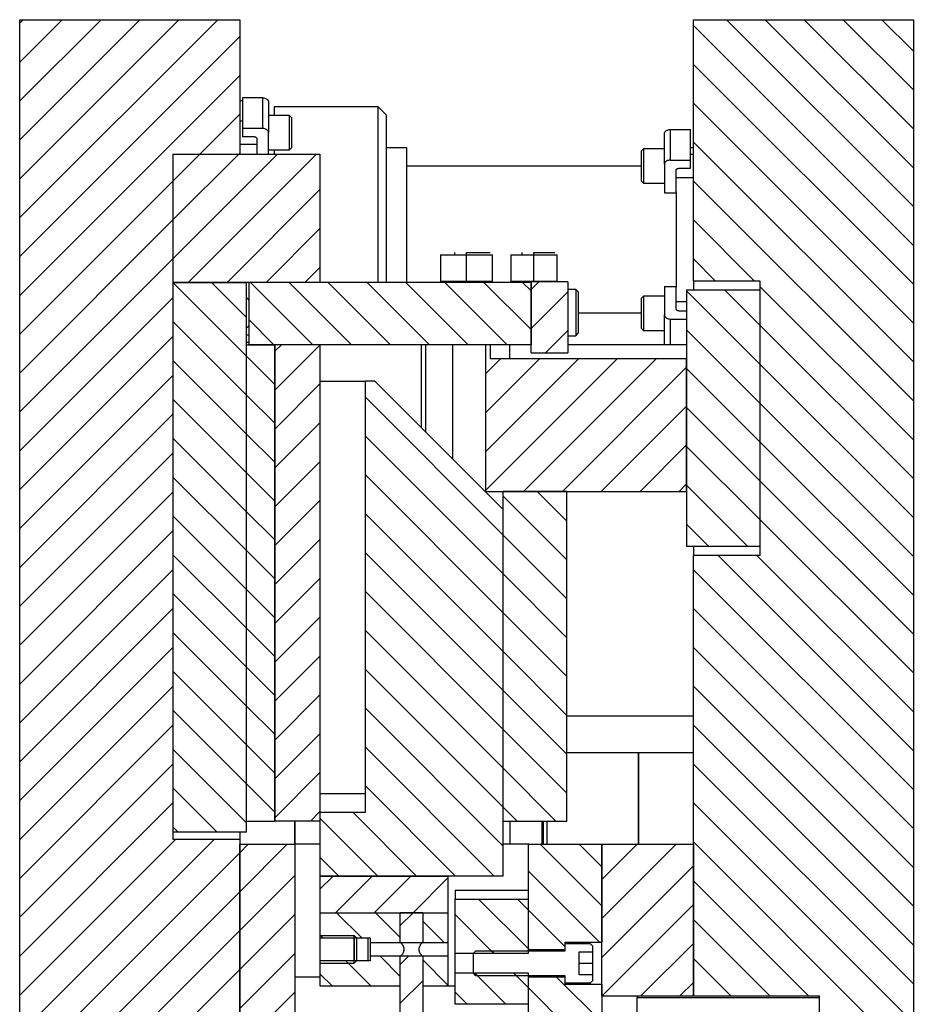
# Model space of a CAD drawing. Header units: inches. Extents: x 3 to 289, y 4 to 291.
# Tile 591 of 634: x 183 to 196, y 173 to 186. Entities that reach past the tile are written whole.
import ezdxf

# ---------------------------------------------------------------- set-up
doc = ezdxf.new("R2010")
doc.units = ezdxf.units.IN
doc.header["$LTSCALE"] = 0.5
doc.header["$MEASUREMENT"] = 0
doc.layers.add('MFB', color=7, linetype='Continuous')

msp = doc.modelspace()

# ---------------------------------------------------------------- linework, layer by layer
at = {"layer": 'MFB', "color": 254, "linetype": 'Continuous'}
for p, q in [((183.443, 186.333), (183.491, 186.382)), ((183.443, 185.803), (184.021, 186.382)), ((183.443, 185.273), (184.552, 186.382)), ((183.443, 184.742), (185.082, 186.382)), ((183.443, 184.212), (185.612, 186.382)), ((183.443, 183.682), (186.143, 186.382)), ((183.443, 186.333), (183.491, 186.382)), ((183.443, 185.803), (184.021, 186.382)), ((183.443, 185.273), (184.552, 186.382)), ((183.443, 184.742), (185.082, 186.382)), ((183.443, 184.212), (185.612, 186.382)), ((183.443, 183.682), (186.143, 186.382)), ((183.443, 186.382), (186.443, 186.382)), ((183.443, 162.553), (183.443, 186.382)), ((186.443, 186.382), (186.443, 184.548)), ((192.631, 186.382), (195.631, 186.382)), ((192.631, 182.821), (192.631, 186.382)), ((195.631, 183.833), (193.081, 186.382)), ((195.631, 183.833), (193.081, 186.382)), ((195.631, 184.363), (193.612, 186.382)), ((195.631, 184.363), (193.612, 186.382)), ((195.631, 184.894), (194.142, 186.382)), ((195.631, 184.894), (194.142, 186.382)), ((195.631, 185.424), (194.672, 186.382)), ((195.631, 185.424), (194.672, 186.382)), ((195.631, 185.954), (195.203, 186.382)), ((195.631, 185.954), (195.203, 186.382)), ((195.631, 186.382), (195.631, 172.427)), ((195.631, 183.303), (192.631, 186.303)), ((195.631, 183.303), (192.631, 186.303)), ((183.443, 183.152), (186.443, 186.152)), ((183.443, 183.152), (186.443, 186.152)), ((195.631, 182.772), (192.631, 185.772)), ((195.631, 182.772), (192.631, 185.772)), ((183.443, 182.621), (186.443, 185.621)), ((183.443, 182.621), (186.443, 185.621)), ((195.631, 182.242), (192.631, 185.242)), ((195.631, 182.242), (192.631, 185.242)), ((185.9, 184.548), (186.443, 185.091)), ((185.9, 184.548), (186.443, 185.091)), ((195.631, 181.712), (192.631, 184.712)), ((195.631, 181.712), (192.631, 184.712)), ((185.537, 184.548), (186.443, 184.548)), ((185.537, 175.198), (185.537, 184.548)), ((186.43, 184.548), (186.443, 184.561)), ((186.43, 184.548), (186.443, 184.561)), ((183.443, 182.091), (185.537, 184.185)), ((183.443, 182.091), (185.537, 184.185)), ((195.631, 181.181), (192.631, 184.181)), ((195.631, 181.181), (192.631, 184.181)), ((183.443, 181.561), (185.537, 183.655)), ((183.443, 181.561), (185.537, 183.655)), ((193.46, 182.821), (192.631, 183.651)), ((193.46, 182.821), (192.631, 183.651)), ((183.443, 181.03), (185.537, 183.124)), ((183.443, 181.03), (185.537, 183.124)), ((192.93, 182.821), (192.631, 183.121)), ((192.93, 182.821), (192.631, 183.121)), ((192.631, 182.821), (193.539, 182.821)), ((192.631, 182.821), (192.631, 182.696)), ((193.539, 182.821), (193.539, 179.071)), ((195.631, 180.651), (193.539, 182.743)), ((195.631, 180.651), (193.539, 182.743)), ((183.443, 180.5), (185.537, 182.594)), ((183.443, 180.5), (185.537, 182.594)), ((195.631, 180.121), (193.539, 182.213)), ((195.631, 180.121), (193.539, 182.213)), ((183.443, 179.97), (185.537, 182.064)), ((183.443, 179.97), (185.537, 182.064)), ((195.631, 179.59), (193.539, 181.682)), ((195.631, 179.59), (193.539, 181.682)), ((183.443, 179.439), (185.537, 181.533)), ((183.443, 179.439), (185.537, 181.533)), ((195.631, 179.06), (193.539, 181.152)), ((195.631, 179.06), (193.539, 181.152)), ((183.443, 178.909), (185.537, 181.003)), ((183.443, 178.909), (185.537, 181.003)), ((195.631, 178.53), (193.539, 180.622)), ((195.631, 178.53), (193.539, 180.622)), ((183.443, 178.379), (185.537, 180.473)), ((183.443, 178.379), (185.537, 180.473)), ((195.631, 177.999), (193.539, 180.091)), ((195.631, 177.999), (193.539, 180.091)), ((183.443, 177.848), (185.537, 179.942)), ((183.443, 177.848), (185.537, 179.942)), ((195.631, 177.469), (193.539, 179.561)), ((195.631, 177.469), (193.539, 179.561)), ((183.443, 177.318), (185.537, 179.412)), ((183.443, 177.318), (185.537, 179.412)), ((192.631, 179.196), (192.631, 179.071)), ((193.539, 179.071), (192.631, 179.071)), ((192.631, 173.063), (192.631, 179.071)), ((195.631, 176.408), (192.968, 179.071)), ((195.631, 176.408), (192.968, 179.071)), ((195.631, 176.939), (193.498, 179.071)), ((195.631, 176.939), (193.498, 179.071)), ((183.443, 176.788), (185.537, 178.882)), ((183.443, 176.788), (185.537, 178.882)), ((195.631, 175.878), (192.631, 178.878)), ((195.631, 175.878), (192.631, 178.878)), ((183.443, 176.257), (185.537, 178.351)), ((183.443, 176.257), (185.537, 178.351)), ((195.631, 175.348), (192.631, 178.348)), ((195.631, 175.348), (192.631, 178.348)), ((183.443, 175.727), (185.537, 177.821)), ((183.443, 175.727), (185.537, 177.821)), ((195.631, 174.817), (192.631, 177.817)), ((195.631, 174.817), (192.631, 177.817)), ((183.443, 175.197), (185.537, 177.291)), ((183.443, 175.197), (185.537, 177.291)), ((195.631, 174.287), (192.631, 177.287)), ((195.631, 174.287), (192.631, 177.287)), ((183.443, 174.666), (185.537, 176.76)), ((183.443, 174.666), (185.537, 176.76)), ((195.631, 173.757), (192.631, 176.757)), ((195.631, 173.757), (192.631, 176.757)), ((183.443, 174.136), (185.537, 176.23)), ((183.443, 174.136), (185.537, 176.23)), ((195.631, 173.226), (192.631, 176.226)), ((195.631, 173.226), (192.631, 176.226)), ((183.443, 173.606), (185.537, 175.7)), ((183.443, 173.606), (185.537, 175.7)), ((195.631, 172.696), (192.631, 175.696)), ((195.631, 172.696), (192.631, 175.696)), ((183.443, 173.075), (185.566, 175.198)), ((183.443, 172.545), (186.096, 175.198)), ((183.443, 173.075), (185.566, 175.198)), ((183.443, 172.545), (186.096, 175.198)), ((186.443, 175.198), (185.537, 175.198)), ((186.443, 175.298), (186.443, 175.198)), ((186.443, 175.198), (186.443, 165.382)), ((195.369, 172.427), (192.631, 175.166)), ((195.369, 172.427), (192.631, 175.166)), ((183.443, 172.015), (186.443, 175.015)), ((183.443, 172.015), (186.443, 175.015)), ((194.203, 173.063), (192.631, 174.635)), ((194.203, 173.063), (192.631, 174.635)), ((183.443, 171.484), (186.443, 174.484)), ((183.443, 171.484), (186.443, 174.484)), ((193.672, 173.063), (192.631, 174.105)), ((193.672, 173.063), (192.631, 174.105)), ((183.443, 170.954), (186.443, 173.954)), ((183.443, 170.954), (186.443, 173.954)), ((193.142, 173.063), (192.631, 173.575)), ((193.142, 173.063), (192.631, 173.575)), ((183.443, 170.424), (186.443, 173.424)), ((183.443, 170.424), (186.443, 173.424)), ((192.631, 173.063), (194.345, 173.063)), ((194.345, 173.063), (194.345, 172.308))]:
    msp.add_line(p, q, dxfattribs=at)
at = {"layer": 'MFB', "color": 136, "linetype": 'Continuous'}
for p, q in [((186.482, 185.274), (186.443, 185.274)), ((186.915, 185.195), (186.915, 185.075)), ((188.334, 185.195), (186.915, 185.195)), ((188.334, 182.798), (188.334, 185.195)), ((188.443, 185.086), (188.334, 185.195)), ((188.443, 185.086), (188.443, 182.798)), ((186.915, 184.606), (186.915, 184.548)), ((192.631, 184.632), (192.591, 184.632)), ((191.925, 184.382), (188.724, 184.382)), ((192.395, 184.032), (192.395, 182.732)), ((191.06, 182.382), (191.925, 182.382))]:
    msp.add_line(p, q, dxfattribs=at)
at = {"layer": 'MFB', "color": 2, "linetype": 'Continuous'}
for p, q in [((186.482, 185.314), (186.482, 184.897)), ((186.757, 185.314), (186.482, 185.314)), ((186.757, 185.314), (186.771, 185.314)), ((186.771, 185.314), (186.784, 185.311)), ((186.784, 185.311), (186.797, 185.307)), ((186.797, 185.307), (186.808, 185.301)), ((186.808, 185.301), (186.818, 185.295)), ((186.818, 185.295), (186.825, 185.287)), ((186.825, 185.287), (186.831, 185.278)), ((186.831, 185.278), (186.835, 185.268)), ((186.835, 185.268), (186.836, 185.259)), ((186.836, 185.259), (186.836, 184.841)), ((186.757, 184.897), (186.482, 184.897)), ((186.482, 184.897), (186.482, 184.786)), ((186.771, 184.896), (186.757, 184.897)), ((186.784, 184.894), (186.771, 184.896)), ((186.797, 184.889), (186.784, 184.894)), ((186.808, 184.884), (186.797, 184.889)), ((186.818, 184.877), (186.808, 184.884)), ((186.825, 184.869), (186.818, 184.877)), ((186.831, 184.86), (186.825, 184.869)), ((186.835, 184.851), (186.831, 184.86)), ((186.836, 184.841), (186.835, 184.851)), ((192.242, 184.847), (192.248, 184.856)), ((192.248, 184.856), (192.255, 184.864)), ((192.255, 184.864), (192.265, 184.871)), ((192.265, 184.871), (192.276, 184.876)), ((192.276, 184.876), (192.289, 184.88)), ((192.289, 184.88), (192.302, 184.883)), ((192.302, 184.883), (192.316, 184.884)), ((192.316, 184.884), (192.591, 184.884)), ((192.591, 184.466), (192.591, 184.884)), ((186.639, 184.786), (186.482, 184.786)), ((186.639, 184.786), (186.646, 184.785)), ((186.646, 184.785), (186.653, 184.784)), ((186.653, 184.784), (186.659, 184.782)), ((186.659, 184.782), (186.664, 184.779)), ((186.664, 184.779), (186.669, 184.776)), ((186.669, 184.776), (186.673, 184.772)), ((186.673, 184.772), (186.676, 184.767)), ((186.676, 184.767), (186.678, 184.762)), ((186.678, 184.762), (186.679, 184.758)), ((186.679, 184.758), (186.679, 184.548)), ((186.836, 184.548), (186.836, 184.841)), ((192.237, 184.828), (192.238, 184.838)), ((192.237, 184.41), (192.237, 184.828)), ((192.238, 184.838), (192.242, 184.847)), ((192.265, 184.453), (192.255, 184.446)), ((192.276, 184.459), (192.265, 184.453)), ((192.289, 184.463), (192.276, 184.459)), ((192.302, 184.465), (192.289, 184.463)), ((192.316, 184.466), (192.302, 184.465)), ((192.316, 184.466), (192.591, 184.466)), ((192.591, 184.355), (192.591, 184.466)), ((192.238, 184.42), (192.237, 184.41)), ((192.237, 184.41), (192.237, 184.021)), ((192.242, 184.429), (192.238, 184.42)), ((192.248, 184.438), (192.242, 184.429)), ((192.255, 184.446), (192.248, 184.438)), ((192.395, 184.332), (192.397, 184.336)), ((192.395, 184.327), (192.395, 184.332)), ((192.395, 184.032), (192.395, 184.327)), ((192.397, 184.336), (192.4, 184.341)), ((192.4, 184.341), (192.404, 184.345)), ((192.404, 184.345), (192.409, 184.348)), ((192.409, 184.348), (192.414, 184.351)), ((192.414, 184.351), (192.42, 184.353)), ((192.42, 184.353), (192.427, 184.354)), ((192.427, 184.354), (192.434, 184.355)), ((192.434, 184.355), (192.591, 184.355)), ((192.237, 184.021), (192.395, 184.021)), ((192.237, 182.744), (192.395, 182.744)), ((192.237, 182.744), (192.237, 182.354)), ((192.395, 182.437), (192.395, 182.732)), ((192.395, 182.433), (192.395, 182.437)), ((192.397, 182.428), (192.395, 182.433)), ((192.237, 181.946), (192.237, 182.354)), ((192.237, 182.354), (192.238, 182.344)), ((192.238, 182.344), (192.242, 182.335)), ((192.242, 182.335), (192.248, 182.326)), ((192.248, 182.326), (192.255, 182.318)), ((192.255, 182.318), (192.265, 182.311)), ((192.265, 182.311), (192.276, 182.306)), ((192.276, 182.306), (192.289, 182.302)), ((192.289, 182.302), (192.302, 182.299)), ((192.302, 182.299), (192.316, 182.298)), ((192.316, 182.298), (192.539, 182.298)), ((192.4, 182.424), (192.397, 182.428)), ((192.404, 182.42), (192.4, 182.424)), ((192.409, 182.416), (192.404, 182.42)), ((192.414, 182.413), (192.409, 182.416)), ((192.42, 182.411), (192.414, 182.413)), ((192.427, 182.41), (192.42, 182.411)), ((192.434, 182.41), (192.427, 182.41)), ((192.434, 182.41), (192.539, 182.41)), ((186.572, 181.979), (186.537, 181.979)), ((187.537, 173.886), (188.005, 173.886)), ((188.005, 173.511), (188.005, 173.886)), ((188.037, 173.854), (188.005, 173.886)), ((188.037, 173.854), (188.037, 173.542)), ((187.537, 173.511), (188.005, 173.511)), ((188.037, 173.542), (188.005, 173.511))]:
    msp.add_line(p, q, dxfattribs=at)
at = {"layer": 'MFB', "color": 4, "linetype": 'Continuous'}
for p, q in [((186.757, 184.897), (186.757, 185.314)), ((192.316, 184.884), (192.316, 184.466)), ((189.537, 182.81), (189.537, 183.173)), ((190.457, 182.81), (190.457, 183.173)), ((192.316, 182.298), (192.316, 181.946)), ((188.157, 175.818), (187.537, 175.818)), ((189.381, 174.507), (190.381, 174.507)), ((188.005, 173.854), (188.005, 173.542)), ((187.193, 173.323), (187.537, 173.323)), ((189.287, 173.198), (189.381, 173.198))]:
    msp.add_line(p, q, dxfattribs=at)
at = {"layer": 'MFB', "color": 132, "linetype": 'Continuous'}
for p, q in [((186.482, 184.997), (186.443, 184.997)), ((187.121, 185.075), (186.836, 185.075)), ((187.121, 184.606), (187.121, 185.075)), ((187.149, 185.047), (187.121, 185.075)), ((187.149, 185.047), (187.149, 184.634)), ((186.443, 184.684), (186.679, 184.684)), ((186.836, 184.606), (187.121, 184.606)), ((187.121, 184.606), (187.149, 184.634)), ((191.952, 184.622), (191.925, 184.594)), ((191.925, 184.181), (191.925, 184.594)), ((191.952, 184.622), (191.952, 184.153)), ((192.237, 184.622), (191.952, 184.622)), ((192.631, 184.544), (192.591, 184.544)), ((191.925, 184.181), (191.952, 184.153)), ((192.395, 184.231), (192.631, 184.231)), ((191.952, 184.153), (192.237, 184.153)), ((191.952, 182.611), (191.925, 182.583)), ((191.925, 182.17), (191.925, 182.583)), ((191.952, 182.611), (191.952, 182.142)), ((192.237, 182.611), (191.952, 182.611)), ((192.539, 182.533), (192.395, 182.533)), ((191.925, 182.17), (191.952, 182.142)), ((186.572, 182.08), (186.537, 182.08)), ((191.952, 182.142), (192.237, 182.142)), ((190.907, 176.382), (191.881, 176.382)), ((191.881, 176.382), (191.881, 175.132)), ((190.631, 175.448), (190.631, 175.132)), ((191.381, 174.649), (191.863, 175.132)), ((191.381, 174.119), (192.394, 175.132)), ((191.381, 174.649), (191.863, 175.132)), ((191.381, 174.119), (192.394, 175.132)), ((191.381, 175.132), (192.631, 175.132)), ((191.381, 173.063), (191.381, 175.132)), ((192.631, 175.132), (192.631, 173.063)), ((191.381, 173.589), (192.631, 174.839)), ((191.381, 173.589), (192.631, 174.839)), ((191.386, 173.063), (192.631, 174.308)), ((191.386, 173.063), (192.631, 174.308)), ((190.881, 173.678), (190.881, 173.778)), ((190.881, 173.778), (191.224, 173.778)), ((191.224, 173.778), (191.256, 173.745)), ((191.256, 173.745), (191.256, 173.663)), ((191.916, 173.063), (192.631, 173.778)), ((191.916, 173.063), (192.631, 173.778)), ((189.631, 173.644), (189.662, 173.678)), ((189.631, 173.371), (189.631, 173.644)), ((189.662, 173.678), (190.881, 173.678)), ((191.074, 173.663), (191.256, 173.663)), ((191.074, 173.351), (191.074, 173.663)), ((191.256, 173.663), (191.256, 173.507)), ((191.256, 173.507), (191.074, 173.507)), ((191.256, 173.507), (191.256, 173.351)), ((189.662, 173.336), (189.631, 173.371)), ((190.881, 173.336), (189.662, 173.336)), ((190.881, 173.236), (190.881, 173.336)), ((191.256, 173.351), (191.074, 173.351)), ((191.256, 173.351), (191.256, 173.269)), ((191.224, 173.236), (190.881, 173.236)), ((191.256, 173.269), (191.224, 173.236)), ((192.446, 173.063), (192.631, 173.248)), ((192.446, 173.063), (192.631, 173.248)), ((191.381, 173.063), (192.631, 173.063))]:
    msp.add_line(p, q, dxfattribs=at)
at = {"layer": 'MFB', "color": 96, "linetype": 'Continuous'}
for p, q in [((188.724, 184.632), (188.443, 184.632)), ((188.724, 182.798), (188.724, 184.632)), ((191.865, 173.063), (191.865, 173.042)), ((191.865, 173.042), (194.345, 173.042)), ((191.865, 172.536), (191.865, 173.042)), ((194.345, 173.042), (194.345, 172.265))]:
    msp.add_line(p, q, dxfattribs=at)
at = {"layer": 'MFB', "color": 9, "linetype": 'Continuous'}
for p, q in [((185.537, 184.185), (185.9, 184.548)), ((185.537, 183.655), (186.43, 184.548)), ((185.537, 183.124), (186.961, 184.548)), ((185.537, 184.185), (185.9, 184.548)), ((185.537, 183.655), (186.43, 184.548)), ((185.537, 183.124), (186.961, 184.548)), ((185.537, 182.798), (185.537, 184.548)), ((185.537, 184.548), (187.537, 184.548)), ((185.741, 182.798), (187.491, 184.548)), ((185.741, 182.798), (187.491, 184.548)), ((187.537, 184.548), (187.537, 182.798)), ((186.271, 182.798), (187.537, 184.064)), ((186.271, 182.798), (187.537, 184.064)), ((186.802, 182.798), (187.537, 183.533)), ((186.802, 182.798), (187.537, 183.533)), ((189.182, 183.173), (189.537, 183.173)), ((189.182, 183.173), (189.182, 182.81)), ((189.377, 183.173), (189.377, 183.204)), ((189.537, 183.204), (189.859, 183.204)), ((189.537, 183.173), (189.537, 183.204)), ((189.537, 183.173), (189.891, 183.173)), ((189.696, 183.173), (189.891, 183.173)), ((189.891, 182.81), (189.891, 183.173)), ((190.142, 183.173), (190.457, 183.173)), ((190.142, 183.173), (190.142, 182.81)), ((190.297, 183.173), (190.297, 183.204)), ((190.457, 183.204), (190.74, 183.204)), ((190.457, 183.173), (190.457, 183.204)), ((190.457, 183.173), (190.772, 183.173)), ((190.616, 183.173), (190.772, 183.173)), ((190.772, 182.81), (190.772, 183.173)), ((187.332, 182.798), (187.537, 183.003)), ((187.332, 182.798), (187.537, 183.003)), ((185.537, 175.298), (185.537, 182.798)), ((185.537, 182.798), (186.537, 182.798)), ((187.537, 182.798), (185.537, 182.798)), ((186.537, 181.79), (185.537, 182.79)), ((186.537, 181.79), (185.537, 182.79)), ((186.537, 182.32), (186.059, 182.798)), ((186.537, 182.32), (186.059, 182.798)), ((186.537, 175.298), (186.537, 182.798)), ((186.572, 181.948), (186.572, 182.798)), ((190.417, 182.798), (186.572, 182.798)), ((187.439, 181.948), (186.589, 182.798)), ((187.439, 181.948), (186.589, 182.798)), ((187.969, 181.948), (187.119, 182.798)), ((187.969, 181.948), (187.119, 182.798)), ((188.5, 181.948), (187.65, 182.798)), ((188.5, 181.948), (187.65, 182.798)), ((189.03, 181.948), (188.18, 182.798)), ((189.03, 181.948), (188.18, 182.798)), ((189.56, 181.948), (188.71, 182.798)), ((189.56, 181.948), (188.71, 182.798)), ((189.537, 182.81), (189.182, 182.81)), ((190.091, 181.948), (189.241, 182.798)), ((190.091, 181.948), (189.241, 182.798)), ((189.891, 182.81), (189.537, 182.81)), ((190.417, 182.153), (189.771, 182.798)), ((190.417, 182.153), (189.771, 182.798)), ((190.457, 182.81), (190.142, 182.81)), ((190.417, 182.683), (190.301, 182.798)), ((190.417, 182.683), (190.301, 182.798)), ((190.417, 182.701), (190.522, 182.806)), ((190.417, 182.701), (190.522, 182.806)), ((190.917, 182.806), (190.417, 182.806)), ((190.417, 181.836), (190.417, 182.806)), ((190.417, 182.798), (190.417, 181.948)), ((190.772, 182.81), (190.457, 182.81)), ((190.917, 182.806), (190.917, 181.836)), ((191.029, 182.702), (190.917, 182.702)), ((191.029, 182.701), (190.917, 182.701)), ((191.029, 182.702), (191.029, 182.701)), ((191.06, 182.67), (191.029, 182.702)), ((191.029, 182.701), (191.029, 182.071)), ((191.06, 182.67), (191.029, 182.701)), ((190.417, 182.171), (190.917, 182.671)), ((190.417, 182.171), (190.917, 182.671)), ((191.06, 182.67), (191.06, 182.103)), ((191.06, 182.67), (191.06, 182.67)), ((192.539, 182.696), (192.539, 179.196)), ((192.539, 182.696), (193.539, 182.696)), ((193.539, 181.682), (192.539, 182.682)), ((193.539, 181.682), (192.539, 182.682)), ((193.539, 182.213), (193.055, 182.696)), ((193.539, 182.213), (193.055, 182.696)), ((193.539, 182.696), (193.539, 179.196)), ((186.537, 181.26), (185.537, 182.26)), ((186.537, 181.26), (185.537, 182.26)), ((186.909, 181.948), (186.572, 182.285)), ((186.909, 181.948), (186.572, 182.285)), ((190.613, 181.836), (190.917, 182.14)), ((190.613, 181.836), (190.917, 182.14)), ((190.917, 182.071), (191.029, 182.071)), ((191.029, 182.071), (191.06, 182.103)), ((193.539, 181.152), (192.539, 182.152)), ((193.539, 181.152), (192.539, 182.152)), ((186.537, 181.948), (186.922, 181.948)), ((186.537, 175.448), (186.537, 181.948)), ((190.417, 181.948), (186.572, 181.948)), ((186.922, 181.935), (186.909, 181.948)), ((186.922, 181.935), (186.909, 181.948)), ((186.922, 181.858), (187.012, 181.948)), ((186.922, 181.858), (187.012, 181.948)), ((186.922, 175.448), (186.922, 181.948)), ((187.537, 181.948), (186.922, 181.948)), ((186.922, 181.948), (186.922, 175.448)), ((186.922, 181.327), (187.537, 181.942)), ((186.922, 181.327), (187.537, 181.942)), ((187.537, 181.948), (187.537, 175.568)), ((188.919, 181.946), (188.919, 180.816)), ((188.979, 181.946), (188.919, 181.946)), ((188.979, 181.946), (188.979, 180.756)), ((189.345, 181.946), (188.979, 181.946)), ((189.345, 181.946), (189.345, 180.39)), ((189.797, 181.946), (189.345, 181.946)), ((189.799, 181.946), (189.797, 181.946)), ((189.799, 179.946), (189.799, 181.946)), ((189.859, 181.946), (189.799, 181.946)), ((189.859, 181.946), (189.859, 181.756)), ((190.123, 181.946), (189.859, 181.946)), ((190.037, 181.948), (190.037, 181.946)), ((190.123, 181.946), (190.123, 181.756)), ((190.417, 181.946), (190.123, 181.946)), ((192.539, 181.946), (190.917, 181.946)), ((186.922, 181.405), (186.537, 181.79)), ((186.922, 181.405), (186.537, 181.79)), ((190.417, 181.836), (190.917, 181.836)), ((186.537, 180.729), (185.537, 181.729)), ((186.537, 180.729), (185.537, 181.729)), ((189.799, 181.553), (190.002, 181.756)), ((189.799, 181.022), (190.533, 181.756)), ((189.799, 180.492), (191.063, 181.756)), ((189.799, 179.962), (191.593, 181.756)), ((189.799, 181.553), (190.002, 181.756)), ((189.799, 181.022), (190.533, 181.756)), ((189.799, 180.492), (191.063, 181.756)), ((189.799, 179.962), (191.593, 181.756)), ((192.539, 181.756), (189.859, 181.756)), ((190.314, 179.946), (192.124, 181.756)), ((190.314, 179.946), (192.124, 181.756)), ((190.844, 179.946), (192.539, 181.641)), ((190.844, 179.946), (192.539, 181.641)), ((192.539, 179.946), (192.539, 181.756)), ((193.539, 180.622), (192.539, 181.622)), ((193.539, 180.622), (192.539, 181.622)), ((186.922, 180.797), (187.537, 181.412)), ((186.922, 180.797), (187.537, 181.412)), ((187.537, 181.448), (188.157, 181.448)), ((188.157, 175.568), (188.157, 181.448)), ((188.287, 181.448), (188.157, 181.448)), ((188.287, 181.448), (190.037, 179.698)), ((186.922, 180.875), (186.537, 181.26)), ((186.922, 180.875), (186.537, 181.26)), ((190.037, 179.351), (188.157, 181.231)), ((190.037, 179.351), (188.157, 181.231)), ((186.537, 180.199), (185.537, 181.199)), ((186.537, 180.199), (185.537, 181.199)), ((191.374, 179.946), (192.539, 181.111)), ((191.374, 179.946), (192.539, 181.111)), ((193.539, 180.091), (192.539, 181.091)), ((193.539, 180.091), (192.539, 181.091)), ((186.922, 180.267), (187.537, 180.882)), ((186.922, 180.267), (187.537, 180.882)), ((186.922, 180.344), (186.537, 180.729)), ((186.922, 180.344), (186.537, 180.729)), ((190.037, 178.82), (188.157, 180.7)), ((190.037, 178.82), (188.157, 180.7)), ((186.537, 179.669), (185.537, 180.669)), ((186.537, 179.669), (185.537, 180.669)), ((191.905, 179.946), (192.539, 180.58)), ((191.905, 179.946), (192.539, 180.58)), ((193.539, 179.561), (192.539, 180.561)), ((193.539, 179.561), (192.539, 180.561)), ((186.922, 179.736), (187.537, 180.351)), ((186.922, 179.736), (187.537, 180.351)), ((186.922, 179.814), (186.537, 180.199)), ((186.922, 179.814), (186.537, 180.199)), ((190.037, 178.29), (188.157, 180.17)), ((190.037, 178.29), (188.157, 180.17)), ((186.537, 179.138), (185.537, 180.138)), ((186.537, 179.138), (185.537, 180.138)), ((192.435, 179.946), (192.539, 180.05)), ((192.435, 179.946), (192.539, 180.05)), ((193.373, 179.196), (192.539, 180.031)), ((193.373, 179.196), (192.539, 180.031)), ((189.799, 179.946), (189.789, 179.946)), ((189.799, 179.946), (192.539, 179.946)), ((190.907, 179.946), (190.037, 179.946)), ((190.037, 175.448), (190.037, 179.946)), ((190.907, 179.011), (190.037, 179.881)), ((190.907, 179.011), (190.037, 179.881)), ((190.907, 179.541), (190.502, 179.946)), ((190.907, 179.541), (190.502, 179.946)), ((190.907, 175.448), (190.907, 179.946)), ((186.922, 179.206), (187.537, 179.821)), ((186.922, 179.206), (187.537, 179.821)), ((186.922, 179.284), (186.537, 179.669)), ((186.922, 179.284), (186.537, 179.669)), ((190.037, 177.76), (188.157, 179.64)), ((190.037, 177.76), (188.157, 179.64)), ((190.037, 174.698), (190.037, 179.698)), ((186.537, 178.608), (185.537, 179.608)), ((186.537, 178.608), (185.537, 179.608)), ((192.843, 179.196), (192.539, 179.5)), ((192.843, 179.196), (192.539, 179.5)), ((190.907, 178.481), (190.037, 179.351)), ((190.907, 178.481), (190.037, 179.351)), ((186.922, 178.676), (187.537, 179.291)), ((186.922, 178.676), (187.537, 179.291)), ((186.537, 178.078), (185.537, 179.078)), ((186.537, 178.078), (185.537, 179.078)), ((186.922, 178.753), (186.537, 179.138)), ((186.922, 178.753), (186.537, 179.138)), ((190.037, 177.229), (188.157, 179.109)), ((190.037, 177.229), (188.157, 179.109)), ((193.539, 179.196), (192.539, 179.196)), ((190.907, 177.95), (190.037, 178.82)), ((190.907, 177.95), (190.037, 178.82)), ((186.922, 178.145), (187.537, 178.76)), ((186.922, 178.145), (187.537, 178.76)), ((186.537, 177.547), (185.537, 178.547)), ((186.537, 177.547), (185.537, 178.547)), ((186.922, 178.223), (186.537, 178.608)), ((186.922, 178.223), (186.537, 178.608)), ((190.037, 176.699), (188.157, 178.579)), ((190.037, 176.699), (188.157, 178.579)), ((190.907, 177.42), (190.037, 178.29)), ((190.907, 177.42), (190.037, 178.29)), ((186.922, 177.615), (187.537, 178.23)), ((186.922, 177.615), (187.537, 178.23)), ((186.537, 177.017), (185.537, 178.017)), ((186.537, 177.017), (185.537, 178.017)), ((186.922, 177.693), (186.537, 178.078)), ((186.922, 177.693), (186.537, 178.078)), ((190.037, 176.169), (188.157, 178.049)), ((190.037, 176.169), (188.157, 178.049)), ((190.907, 176.89), (190.037, 177.76)), ((190.907, 176.89), (190.037, 177.76)), ((186.922, 177.085), (187.537, 177.7)), ((186.922, 177.085), (187.537, 177.7)), ((186.537, 176.487), (185.537, 177.487)), ((186.537, 176.487), (185.537, 177.487)), ((186.922, 177.162), (186.537, 177.547)), ((186.922, 177.162), (186.537, 177.547)), ((190.037, 175.638), (188.157, 177.518)), ((190.037, 175.638), (188.157, 177.518)), ((190.907, 176.359), (190.037, 177.229)), ((190.907, 176.359), (190.037, 177.229)), ((186.922, 176.554), (187.537, 177.169)), ((186.922, 176.554), (187.537, 177.169)), ((186.537, 175.956), (185.537, 176.956)), ((186.537, 175.956), (185.537, 176.956)), ((186.922, 176.632), (186.537, 177.017)), ((186.922, 176.632), (186.537, 177.017)), ((190.037, 175.108), (188.157, 176.988)), ((190.037, 175.108), (188.157, 176.988)), ((190.907, 176.882), (192.631, 176.882)), ((190.907, 175.829), (190.037, 176.699)), ((190.907, 175.829), (190.037, 176.699)), ((186.922, 176.024), (187.537, 176.639)), ((186.922, 176.024), (187.537, 176.639)), ((186.537, 175.426), (185.537, 176.426)), ((186.537, 175.426), (185.537, 176.426)), ((186.922, 176.102), (186.537, 176.487)), ((186.922, 176.102), (186.537, 176.487)), ((189.916, 174.698), (188.157, 176.458)), ((189.916, 174.698), (188.157, 176.458)), ((191.881, 175.132), (191.881, 176.382)), ((191.881, 176.382), (192.631, 176.382)), ((190.757, 175.448), (190.037, 176.169)), ((190.757, 175.448), (190.037, 176.169)), ((186.922, 175.494), (187.537, 176.109)), ((186.922, 175.494), (187.537, 176.109)), ((186.134, 175.298), (185.537, 175.896)), ((186.134, 175.298), (185.537, 175.896)), ((186.922, 175.571), (186.537, 175.956)), ((186.922, 175.571), (186.537, 175.956)), ((189.386, 174.698), (188.157, 175.927)), ((189.386, 174.698), (188.157, 175.927)), ((190.227, 175.448), (190.037, 175.638)), ((190.227, 175.448), (190.037, 175.638)), ((186.537, 175.448), (186.922, 175.448)), ((187.537, 175.448), (186.922, 175.448)), ((187.193, 175.132), (187.193, 175.448)), ((187.193, 175.448), (187.193, 175.132)), ((187.407, 175.448), (187.537, 175.578)), ((187.407, 175.448), (187.537, 175.578)), ((187.537, 175.568), (187.537, 175.448)), ((187.537, 175.568), (187.537, 174.698)), ((187.537, 175.568), (188.157, 175.568)), ((188.325, 174.698), (187.537, 175.487)), ((188.325, 174.698), (187.537, 175.487)), ((188.855, 174.698), (187.985, 175.568)), ((188.855, 174.698), (187.985, 175.568)), ((190.037, 175.448), (190.907, 175.448)), ((190.568, 175.132), (190.568, 175.448)), ((190.583, 175.448), (190.583, 175.132)), ((185.604, 175.298), (185.537, 175.365)), ((185.604, 175.298), (185.537, 175.365)), ((186.537, 175.298), (185.537, 175.298)), ((186.443, 175.015), (186.56, 175.132)), ((186.443, 174.484), (187.09, 175.132)), ((186.443, 175.015), (186.56, 175.132)), ((186.443, 174.484), (187.09, 175.132)), ((186.443, 175.132), (187.193, 175.132)), ((186.443, 171.577), (186.443, 175.132)), ((187.193, 175.132), (187.193, 171.577)), ((187.537, 175.132), (187.193, 175.132)), ((187.795, 174.698), (187.537, 174.956)), ((187.795, 174.698), (187.537, 174.956)), ((186.443, 173.954), (187.193, 174.704)), ((186.443, 173.954), (187.193, 174.704)), ((187.537, 174.518), (187.717, 174.698)), ((187.537, 174.518), (187.717, 174.698)), ((190.037, 174.698), (187.537, 174.698)), ((187.537, 174.698), (187.537, 174.198)), ((187.537, 174.698), (189.287, 174.698)), ((187.748, 174.198), (188.248, 174.698)), ((187.748, 174.198), (188.248, 174.698)), ((188.278, 174.198), (188.778, 174.698)), ((188.278, 174.198), (188.778, 174.698)), ((188.808, 174.198), (189.287, 174.677)), ((188.808, 174.198), (189.287, 174.677)), ((189.287, 174.198), (189.287, 174.698)), ((186.443, 173.424), (187.193, 174.174)), ((186.443, 173.424), (187.193, 174.174)), ((187.537, 174.198), (189.287, 174.198)), ((187.537, 174.198), (188.634, 174.198)), ((187.537, 174.198), (187.537, 173.854)), ((188.108, 173.854), (187.764, 174.198)), ((188.108, 173.854), (187.764, 174.198)), ((188.634, 173.859), (188.295, 174.198)), ((188.634, 173.859), (188.295, 174.198)), ((188.634, 174.024), (188.808, 174.198)), ((188.634, 174.024), (188.808, 174.198)), ((188.939, 174.198), (188.634, 174.198)), ((188.634, 173.792), (188.634, 174.198)), ((188.634, 173.792), (188.634, 174.198)), ((188.939, 174.198), (188.939, 173.792)), ((188.939, 174.198), (188.939, 173.792)), ((188.939, 174.198), (189.287, 174.198)), ((189.287, 173.792), (189.287, 174.198)), ((189.231, 173.792), (188.939, 174.084)), ((189.231, 173.792), (188.939, 174.084)), ((187.578, 173.854), (187.537, 173.896)), ((187.578, 173.854), (187.537, 173.896)), ((187.537, 173.854), (188.005, 173.854)), ((187.537, 173.854), (187.537, 173.542)), ((188.005, 173.854), (188.193, 173.854)), ((188.193, 173.854), (188.193, 173.542)), ((188.193, 173.854), (188.194, 173.853)), ((188.194, 173.543), (188.194, 173.853)), ((188.194, 173.853), (188.224, 173.853)), ((188.224, 173.853), (188.224, 173.8)), ((188.224, 173.8), (188.229, 173.792)), ((188.224, 173.8), (188.224, 173.596)), ((188.229, 173.604), (188.229, 173.792)), ((188.229, 173.792), (188.634, 173.792)), ((188.634, 173.792), (188.939, 173.792)), ((188.634, 173.792), (188.635, 173.792)), ((188.634, 173.792), (188.635, 173.792)), ((188.635, 173.792), (188.636, 173.791)), ((188.635, 173.792), (188.637, 173.791)), ((188.636, 173.791), (188.637, 173.791)), ((188.637, 173.791), (188.637, 173.791)), ((188.637, 173.791), (188.639, 173.79)), ((188.637, 173.791), (188.637, 173.791)), ((188.637, 173.791), (188.639, 173.79)), ((188.639, 173.79), (188.641, 173.788)), ((188.639, 173.79), (188.641, 173.788)), ((188.641, 173.788), (188.644, 173.785)), ((188.641, 173.788), (188.644, 173.785)), ((188.644, 173.785), (188.647, 173.783)), ((188.644, 173.785), (188.647, 173.783)), ((188.647, 173.783), (188.65, 173.779)), ((188.647, 173.783), (188.65, 173.779)), ((188.65, 173.779), (188.653, 173.775)), ((188.65, 173.779), (188.653, 173.775)), ((188.653, 173.775), (188.656, 173.771)), ((188.653, 173.775), (188.656, 173.771)), ((188.656, 173.771), (188.66, 173.766)), ((188.656, 173.771), (188.66, 173.765)), ((188.66, 173.766), (188.664, 173.76)), ((188.66, 173.765), (188.664, 173.76)), ((188.664, 173.76), (188.667, 173.753)), ((188.664, 173.76), (188.667, 173.755)), ((188.667, 173.755), (188.67, 173.749)), ((188.667, 173.753), (188.671, 173.746)), ((188.67, 173.749), (188.673, 173.743)), ((188.671, 173.746), (188.673, 173.741)), ((188.673, 173.743), (188.675, 173.736)), ((188.673, 173.741), (188.676, 173.735)), ((188.675, 173.736), (188.678, 173.73)), ((188.676, 173.735), (188.678, 173.73)), ((188.678, 173.73), (188.679, 173.724)), ((188.678, 173.73), (188.679, 173.724)), ((188.679, 173.724), (188.681, 173.718)), ((188.679, 173.724), (188.681, 173.718)), ((188.681, 173.718), (188.681, 173.714)), ((188.681, 173.718), (188.682, 173.712)), ((188.681, 173.714), (188.682, 173.71)), ((188.682, 173.712), (188.682, 173.706)), ((188.682, 173.71), (188.682, 173.706)), ((188.682, 173.706), (188.683, 173.702)), ((188.682, 173.706), (188.683, 173.701)), ((188.683, 173.702), (188.683, 173.698)), ((188.683, 173.701), (188.683, 173.697)), ((188.89, 173.702), (188.891, 173.706)), ((188.89, 173.702), (188.891, 173.706)), ((188.89, 173.698), (188.89, 173.702)), ((188.89, 173.698), (188.89, 173.702)), ((188.891, 173.71), (188.892, 173.715)), ((188.891, 173.71), (188.892, 173.715)), ((188.891, 173.706), (188.891, 173.71)), ((188.891, 173.706), (188.891, 173.71)), ((188.892, 173.715), (188.893, 173.72)), ((188.892, 173.715), (188.893, 173.72)), ((188.893, 173.72), (188.894, 173.725)), ((188.893, 173.72), (188.894, 173.725)), ((188.894, 173.725), (188.896, 173.731)), ((188.894, 173.725), (188.896, 173.731)), ((188.896, 173.731), (188.898, 173.736)), ((188.896, 173.731), (188.898, 173.736)), ((188.898, 173.736), (188.901, 173.743)), ((188.898, 173.736), (188.901, 173.743)), ((188.901, 173.743), (188.904, 173.75)), ((188.901, 173.743), (188.904, 173.75)), ((188.904, 173.75), (188.907, 173.756)), ((188.904, 173.75), (188.907, 173.756)), ((188.907, 173.756), (188.911, 173.762)), ((188.907, 173.756), (188.911, 173.762)), ((188.911, 173.762), (188.915, 173.768)), ((188.911, 173.762), (188.915, 173.768)), ((188.915, 173.768), (188.918, 173.773)), ((188.915, 173.768), (188.918, 173.773)), ((188.918, 173.773), (188.922, 173.777)), ((188.918, 173.773), (188.922, 173.777)), ((188.922, 173.777), (188.925, 173.781)), ((188.922, 173.777), (188.925, 173.781)), ((188.925, 173.781), (188.928, 173.784)), ((188.925, 173.781), (188.928, 173.784)), ((188.928, 173.784), (188.93, 173.786)), ((188.928, 173.784), (188.93, 173.786)), ((188.93, 173.786), (188.932, 173.788)), ((188.93, 173.786), (188.932, 173.788)), ((188.932, 173.792), (188.939, 173.799)), ((188.932, 173.792), (188.939, 173.799)), ((188.932, 173.788), (188.934, 173.79)), ((188.932, 173.788), (188.934, 173.79)), ((188.934, 173.79), (188.936, 173.791)), ((188.934, 173.79), (188.936, 173.791)), ((188.936, 173.791), (188.937, 173.792)), ((188.936, 173.791), (188.937, 173.792)), ((188.937, 173.792), (188.939, 173.792)), ((188.937, 173.792), (188.939, 173.792)), ((188.939, 173.792), (188.939, 173.792)), ((188.939, 173.792), (188.939, 173.792)), ((188.939, 173.792), (189.287, 173.792)), ((189.287, 173.604), (189.287, 173.792)), ((186.443, 172.893), (187.193, 173.643)), ((186.443, 172.893), (187.193, 173.643)), ((188.229, 173.604), (188.224, 173.596)), ((188.224, 173.596), (188.224, 173.543)), ((188.634, 173.604), (188.229, 173.604)), ((188.634, 173.329), (188.358, 173.604)), ((188.634, 173.329), (188.358, 173.604)), ((188.635, 173.605), (188.634, 173.604)), ((188.635, 173.605), (188.634, 173.604)), ((188.634, 173.493), (188.745, 173.604)), ((188.634, 173.493), (188.745, 173.604)), ((188.939, 173.604), (188.634, 173.604)), ((188.634, 172.301), (188.634, 173.604)), ((188.634, 173.198), (188.634, 173.604)), ((188.636, 173.605), (188.635, 173.605)), ((188.636, 173.605), (188.635, 173.605)), ((188.637, 173.606), (188.636, 173.605)), ((188.638, 173.606), (188.636, 173.605)), ((188.639, 173.607), (188.637, 173.606)), ((188.64, 173.607), (188.638, 173.606)), ((188.641, 173.608), (188.639, 173.607)), ((188.642, 173.609), (188.64, 173.607)), ((188.643, 173.61), (188.641, 173.608)), ((188.645, 173.612), (188.642, 173.609)), ((188.645, 173.613), (188.643, 173.61)), ((188.648, 173.615), (188.645, 173.613)), ((188.648, 173.615), (188.645, 173.612)), ((188.651, 173.619), (188.648, 173.615)), ((188.651, 173.619), (188.648, 173.615)), ((188.655, 173.624), (188.651, 173.619)), ((188.655, 173.624), (188.651, 173.619)), ((188.658, 173.629), (188.655, 173.624)), ((188.658, 173.629), (188.655, 173.624)), ((188.662, 173.634), (188.658, 173.629)), ((188.662, 173.634), (188.658, 173.629)), ((188.666, 173.64), (188.662, 173.634)), ((188.666, 173.64), (188.662, 173.634)), ((188.669, 173.647), (188.666, 173.64)), ((188.669, 173.647), (188.666, 173.64)), ((188.673, 173.654), (188.669, 173.647)), ((188.673, 173.654), (188.669, 173.647)), ((188.676, 173.661), (188.673, 173.654)), ((188.676, 173.661), (188.673, 173.654)), ((188.677, 173.666), (188.676, 173.661)), ((188.677, 173.666), (188.676, 173.661)), ((188.679, 173.671), (188.677, 173.666)), ((188.679, 173.671), (188.677, 173.666)), ((188.68, 173.676), (188.679, 173.671)), ((188.68, 173.676), (188.679, 173.671)), ((188.681, 173.682), (188.68, 173.676)), ((188.681, 173.682), (188.68, 173.676)), ((188.682, 173.687), (188.681, 173.682)), ((188.682, 173.686), (188.681, 173.682)), ((188.683, 173.694), (188.682, 173.69)), ((188.683, 173.692), (188.682, 173.687)), ((188.682, 173.69), (188.682, 173.686)), ((188.683, 173.698), (188.683, 173.694)), ((188.683, 173.697), (188.683, 173.692)), ((188.89, 173.694), (188.89, 173.698)), ((188.89, 173.694), (188.89, 173.698)), ((188.891, 173.69), (188.89, 173.694)), ((188.891, 173.69), (188.89, 173.694)), ((188.891, 173.686), (188.891, 173.69)), ((188.891, 173.686), (188.891, 173.69)), ((188.892, 173.682), (188.891, 173.686)), ((188.892, 173.682), (188.891, 173.686)), ((188.892, 173.678), (188.892, 173.682)), ((188.892, 173.678), (188.892, 173.682)), ((188.894, 173.672), (188.892, 173.678)), ((188.894, 173.672), (188.892, 173.678)), ((188.895, 173.667), (188.894, 173.672)), ((188.895, 173.667), (188.894, 173.672)), ((188.897, 173.661), (188.895, 173.667)), ((188.897, 173.661), (188.895, 173.667)), ((188.9, 173.656), (188.897, 173.661)), ((188.9, 173.656), (188.897, 173.661)), ((188.902, 173.65), (188.9, 173.656)), ((188.902, 173.65), (188.9, 173.656)), ((188.906, 173.643), (188.902, 173.65)), ((188.906, 173.643), (188.902, 173.65)), ((188.91, 173.637), (188.906, 173.643)), ((188.91, 173.637), (188.906, 173.643)), ((188.913, 173.631), (188.91, 173.637)), ((188.913, 173.631), (188.91, 173.637)), ((188.917, 173.626), (188.913, 173.631)), ((188.917, 173.626), (188.913, 173.631)), ((188.92, 173.621), (188.917, 173.626)), ((188.92, 173.621), (188.917, 173.626)), ((188.924, 173.617), (188.92, 173.621)), ((188.924, 173.617), (188.92, 173.621)), ((188.926, 173.614), (188.924, 173.617)), ((188.926, 173.614), (188.924, 173.617)), ((188.929, 173.611), (188.926, 173.614)), ((188.929, 173.611), (188.926, 173.614)), ((188.932, 173.609), (188.929, 173.611)), ((188.932, 173.609), (188.929, 173.611)), ((188.934, 173.607), (188.932, 173.609)), ((188.934, 173.607), (188.932, 173.609)), ((188.936, 173.606), (188.934, 173.607)), ((188.936, 173.606), (188.934, 173.607)), ((188.937, 173.605), (188.936, 173.606)), ((188.937, 173.605), (188.936, 173.606)), ((188.938, 173.605), (188.937, 173.605)), ((188.938, 173.605), (188.937, 173.605)), ((188.939, 173.604), (188.938, 173.605)), ((188.939, 173.604), (188.938, 173.605)), ((188.939, 173.604), (188.939, 172.301)), ((189.287, 173.604), (188.939, 173.604)), ((188.939, 173.604), (188.939, 173.198)), ((189.287, 173.198), (189.287, 173.604)), ((188.005, 173.542), (187.537, 173.542)), ((187.537, 173.542), (187.537, 173.198)), ((188.234, 173.198), (187.89, 173.542)), ((188.234, 173.198), (187.89, 173.542)), ((188.193, 173.542), (188.005, 173.542)), ((188.194, 173.543), (188.193, 173.542)), ((188.224, 173.543), (188.194, 173.543)), ((189.287, 173.206), (188.939, 173.553)), ((189.287, 173.206), (188.939, 173.553)), ((187.704, 173.198), (187.537, 173.365)), ((187.704, 173.198), (187.537, 173.365)), ((187.537, 173.198), (188.634, 173.198)), ((188.634, 172.963), (188.939, 173.269)), ((188.634, 172.963), (188.939, 173.269)), ((188.939, 173.198), (189.287, 173.198)), ((186.443, 172.363), (187.193, 173.113)), ((186.443, 172.363), (187.193, 173.113))]:
    msp.add_line(p, q, dxfattribs=at)
at = {"layer": 'MFB', "color": 190, "linetype": 'Continuous'}
for p, q in [((190.131, 175.132), (190.131, 175.448)), ((190.381, 175.132), (190.037, 175.132)), ((190.381, 173.695), (190.381, 175.132)), ((190.381, 175.132), (191.381, 175.132)), ((191.381, 174.294), (190.543, 175.132)), ((191.381, 174.294), (190.543, 175.132)), ((191.381, 174.825), (191.073, 175.132)), ((191.381, 174.825), (191.073, 175.132)), ((191.381, 175.132), (191.381, 173.794)), ((191.351, 173.794), (190.381, 174.764)), ((191.351, 173.794), (190.381, 174.764)), ((189.381, 174.507), (189.381, 174.382)), ((189.381, 173.644), (189.381, 174.382)), ((189.381, 174.382), (190.381, 174.382)), ((190.381, 173.703), (189.702, 174.382)), ((190.381, 173.703), (189.702, 174.382)), ((190.381, 174.234), (190.232, 174.382)), ((190.381, 174.234), (190.232, 174.382)), ((190.381, 173.644), (190.381, 174.382)), ((189.875, 173.678), (189.381, 174.173)), ((189.875, 173.678), (189.381, 174.173)), ((190.881, 173.734), (190.381, 174.234)), ((190.881, 173.734), (190.381, 174.234)), ((190.389, 173.695), (190.381, 173.703)), ((190.389, 173.695), (190.381, 173.703)), ((190.881, 173.794), (191.381, 173.794)), ((190.881, 173.695), (190.881, 173.794)), ((189.381, 173.644), (190.381, 173.644)), ((189.381, 173.371), (189.381, 173.644)), ((189.91, 173.644), (189.875, 173.678)), ((189.91, 173.644), (189.875, 173.678)), ((190.381, 173.695), (190.881, 173.695)), ((190.381, 173.371), (189.381, 173.371)), ((189.381, 172.948), (189.381, 173.371)), ((189.688, 173.336), (189.653, 173.371)), ((189.688, 173.336), (189.653, 173.371)), ((190.075, 172.948), (189.688, 173.336)), ((190.075, 172.948), (189.688, 173.336)), ((190.218, 173.336), (190.183, 173.371)), ((190.218, 173.336), (190.183, 173.371)), ((190.381, 173.173), (190.218, 173.336)), ((190.381, 173.173), (190.218, 173.336)), ((190.381, 172.948), (190.381, 173.371)), ((190.381, 171.765), (190.381, 173.319)), ((190.881, 173.319), (190.381, 173.319)), ((191.381, 172.703), (190.765, 173.319)), ((191.381, 172.703), (190.765, 173.319)), ((190.881, 173.22), (190.881, 173.319)), ((191.381, 172.173), (190.381, 173.173)), ((191.381, 172.173), (190.381, 173.173)), ((191.381, 173.22), (190.881, 173.22)), ((191.381, 173.22), (191.381, 171.765)), ((189.545, 172.948), (189.381, 173.112)), ((189.545, 172.948), (189.381, 173.112)), ((190.381, 172.948), (189.381, 172.948))]:
    msp.add_line(p, q, dxfattribs=at)
at = {"layer": 'MFB', "color": 136, "linetype": 'Continuous'}
for start, end in [(36.4115, 46.9404), (313.0596, 323.5885)]:
    msp.add_arc((186.341, 182.382), 0.287, start, end, dxfattribs=at)

doc.saveas('drawing.dxf')
